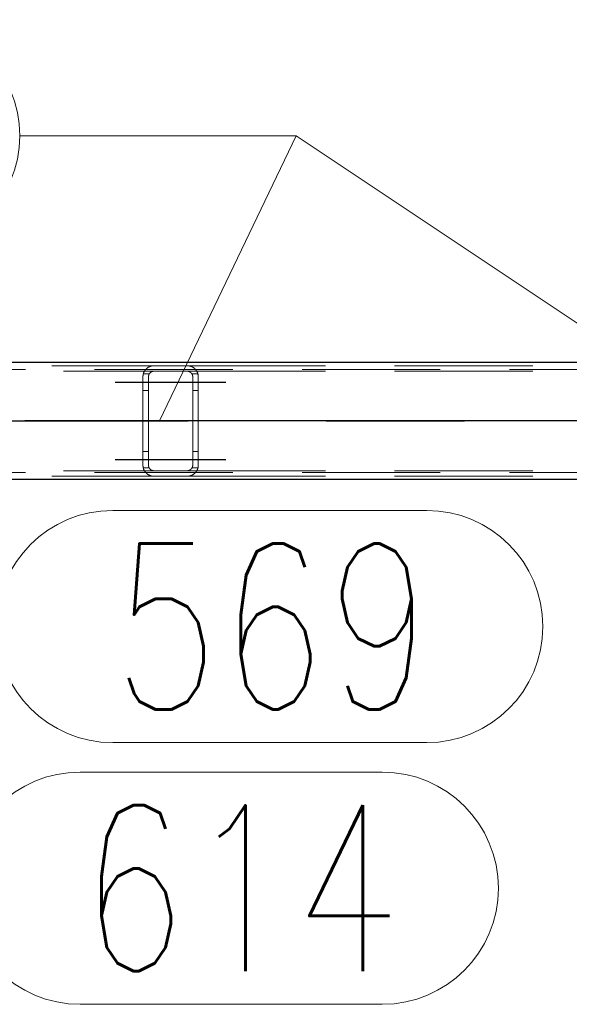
# Model space of a CAD drawing. Header units: millimetres. Extents: x -851 to 2, y 9346 to 10016.
# Tile 310 of 505: x -397 to -387, y 9383 to 9401. Entities that reach past the tile are written whole.
import ezdxf

# ---------------------------------------------------------------- set-up
doc = ezdxf.new("R2010")
doc.units = ezdxf.units.MM
doc.header["$LTSCALE"] = 10
doc.linetypes.add('HIDDEN', pattern=[0.375, 0.25, -0.125])
doc.linetypes.add('MITTE', pattern=[2, 1.25, -0.25, 0.25, -0.25])
for name, color, linetype, lineweight in [('PS_Hidden', 2, 'HIDDEN', 9), ('PS_Pos', 1, 'Continuous', 15), ('PS_Shape', 161, 'Continuous', 30), ('PS_SOLID', 7, 'Continuous', 30)]:
    doc.layers.add(name, color=color, linetype=linetype, lineweight=lineweight)
doc.layers.add('PS_Mid', color=5, linetype='MITTE')
doc.styles.add('simplex', font='simplex.shx', dxfattribs={"width": 0.75})

# ---------------------------------------------------------------- blocks, each defined once
blk = doc.blocks.new('*X976')
at = {"layer": 'PS_Hidden', "color": 2, "linetype": 'HIDDEN'}
for p, q in [((-187.116, 9394.594), (-423.956, 9394.594)), ((-404.141, 9394.664), (-394.792, 9394.664)), ((-403.932, 9394.564), (-394.792, 9394.564)), ((-394.988, 9394.507), (-394.987, 9394.511)), ((-394.987, 9394.511), (-394.985, 9394.516)), ((-394.879, 9394.514), (-394.986, 9394.514)), ((-394.985, 9394.516), (-394.984, 9394.521)), ((-394.984, 9394.521), (-394.983, 9394.525)), ((-394.983, 9394.525), (-394.981, 9394.53)), ((-394.981, 9394.53), (-394.98, 9394.534)), ((-394.98, 9394.534), (-394.978, 9394.538)), ((-394.978, 9394.538), (-394.976, 9394.543)), ((-394.976, 9394.543), (-394.974, 9394.547)), ((-394.974, 9394.547), (-394.972, 9394.551)), ((-394.972, 9394.551), (-394.97, 9394.555)), ((-394.97, 9394.555), (-394.968, 9394.559)), ((-394.968, 9394.559), (-394.966, 9394.563)), ((-394.966, 9394.563), (-394.963, 9394.567)), ((-394.963, 9394.567), (-394.961, 9394.571)), ((-394.961, 9394.571), (-394.958, 9394.575)), ((-394.958, 9394.575), (-394.956, 9394.579)), ((-394.956, 9394.579), (-394.953, 9394.582)), ((-394.953, 9394.582), (-394.95, 9394.586)), ((-394.95, 9394.586), (-394.948, 9394.59)), ((-394.948, 9394.59), (-394.945, 9394.593)), ((-394.945, 9394.593), (-394.942, 9394.596)), ((-394.942, 9394.596), (-394.939, 9394.6)), ((-394.939, 9394.6), (-394.936, 9394.603)), ((-394.936, 9394.603), (-394.933, 9394.606)), ((-394.933, 9394.606), (-394.929, 9394.609)), ((-394.929, 9394.609), (-394.926, 9394.612)), ((-394.926, 9394.612), (-394.923, 9394.615)), ((-394.923, 9394.615), (-394.92, 9394.618)), ((-394.92, 9394.618), (-394.916, 9394.621)), ((-394.916, 9394.621), (-394.913, 9394.623)), ((-394.913, 9394.623), (-394.909, 9394.626)), ((-394.909, 9394.626), (-394.905, 9394.629)), ((-394.905, 9394.629), (-394.901, 9394.631)), ((-394.901, 9394.631), (-394.897, 9394.634)), ((-394.897, 9394.634), (-394.893, 9394.637)), ((-394.893, 9394.637), (-394.888, 9394.639)), ((-394.888, 9394.639), (-394.883, 9394.642)), ((-394.883, 9394.642), (-394.879, 9394.644)), ((-394.881, 9394.509), (-394.882, 9394.507)), ((-394.88, 9394.511), (-394.881, 9394.509)), ((-394.879, 9394.513), (-394.88, 9394.511)), ((-394.879, 9394.644), (-394.874, 9394.646)), ((-394.878, 9394.515), (-394.879, 9394.513)), ((-394.877, 9394.517), (-394.878, 9394.515)), ((-394.875, 9394.519), (-394.877, 9394.517)), ((-394.874, 9394.521), (-394.875, 9394.519)), ((-394.874, 9394.646), (-394.869, 9394.648)), ((-394.873, 9394.523), (-394.874, 9394.521)), ((-394.871, 9394.525), (-394.873, 9394.523)), ((-394.87, 9394.527), (-394.871, 9394.525)), ((-394.868, 9394.529), (-394.87, 9394.527)), ((-394.869, 9394.648), (-394.864, 9394.65)), ((-394.867, 9394.53), (-394.868, 9394.529)), ((-394.865, 9394.532), (-394.867, 9394.53)), ((-394.864, 9394.534), (-394.865, 9394.532)), ((-394.864, 9394.65), (-394.858, 9394.652)), ((-394.862, 9394.535), (-394.864, 9394.534)), ((-394.86, 9394.537), (-394.862, 9394.535)), ((-394.858, 9394.539), (-394.86, 9394.537)), ((-394.858, 9394.652), (-394.853, 9394.654)), ((-394.857, 9394.54), (-394.858, 9394.539)), ((-394.855, 9394.542), (-394.857, 9394.54)), ((-394.853, 9394.543), (-394.855, 9394.542)), ((-394.853, 9394.654), (-394.847, 9394.656)), ((-394.851, 9394.545), (-394.853, 9394.543)), ((-394.849, 9394.546), (-394.851, 9394.545)), ((-394.847, 9394.548), (-394.849, 9394.546)), ((-394.847, 9394.656), (-394.842, 9394.657)), ((-394.844, 9394.549), (-394.847, 9394.548)), ((-394.842, 9394.55), (-394.844, 9394.549)), ((-394.842, 9394.657), (-394.835, 9394.659)), ((-394.84, 9394.552), (-394.842, 9394.55)), ((-394.837, 9394.553), (-394.84, 9394.552)), ((-394.835, 9394.554), (-394.837, 9394.553)), ((-394.835, 9394.659), (-394.829, 9394.66)), ((-394.832, 9394.555), (-394.835, 9394.554)), ((-394.829, 9394.557), (-394.832, 9394.555)), ((-394.829, 9394.66), (-394.822, 9394.661)), ((-394.827, 9394.558), (-394.829, 9394.557)), ((-394.824, 9394.559), (-394.827, 9394.558)), ((-394.821, 9394.559), (-394.824, 9394.559)), ((-394.822, 9394.661), (-394.815, 9394.662)), ((-394.818, 9394.56), (-394.821, 9394.559)), ((-394.815, 9394.561), (-394.818, 9394.56)), ((-394.815, 9394.662), (-394.807, 9394.663)), ((-394.812, 9394.562), (-394.815, 9394.561)), ((-394.809, 9394.562), (-394.812, 9394.562)), ((-394.806, 9394.563), (-394.809, 9394.562)), ((-394.807, 9394.663), (-394.8, 9394.663)), ((-394.802, 9394.563), (-394.806, 9394.563)), ((-394.799, 9394.563), (-394.802, 9394.563)), ((-394.8, 9394.663), (-394.792, 9394.664)), ((-394.796, 9394.564), (-394.799, 9394.563)), ((-394.792, 9394.564), (-394.796, 9394.564)), ((-394.792, 9394.664), (-394.192, 9394.664)), ((-394.192, 9394.564), (-394.792, 9394.564)), ((-394.192, 9394.664), (-394.185, 9394.663)), ((-394.192, 9394.664), (-384.792, 9394.664)), ((-394.189, 9394.564), (-394.192, 9394.564)), ((-394.192, 9394.564), (-394.192, 9394.564)), ((-394.192, 9394.564), (-384.792, 9394.564)), ((-394.186, 9394.563), (-394.189, 9394.564)), ((-394.183, 9394.563), (-394.186, 9394.563)), ((-394.185, 9394.663), (-394.178, 9394.663)), ((-394.179, 9394.563), (-394.183, 9394.563)), ((-394.176, 9394.562), (-394.179, 9394.563)), ((-394.178, 9394.663), (-394.171, 9394.662)), ((-394.173, 9394.562), (-394.176, 9394.562)), ((-394.169, 9394.561), (-394.173, 9394.562)), ((-394.171, 9394.662), (-394.164, 9394.661)), ((-394.166, 9394.56), (-394.169, 9394.561)), ((-394.163, 9394.559), (-394.166, 9394.56)), ((-394.164, 9394.661), (-394.157, 9394.66)), ((-394.16, 9394.558), (-394.163, 9394.559)), ((-394.157, 9394.557), (-394.16, 9394.558)), ((-394.157, 9394.66), (-394.15, 9394.659)), ((-394.155, 9394.556), (-394.157, 9394.557)), ((-394.152, 9394.555), (-394.155, 9394.556)), ((-394.149, 9394.554), (-394.152, 9394.555)), ((-394.15, 9394.659), (-394.143, 9394.657)), ((-394.147, 9394.553), (-394.149, 9394.554)), ((-394.144, 9394.551), (-394.147, 9394.553)), ((-394.142, 9394.55), (-394.144, 9394.551)), ((-394.143, 9394.657), (-394.137, 9394.656)), ((-394.139, 9394.548), (-394.142, 9394.55)), ((-394.137, 9394.547), (-394.139, 9394.548)), ((-394.137, 9394.656), (-394.131, 9394.654)), ((-394.135, 9394.545), (-394.137, 9394.547)), ((-394.133, 9394.544), (-394.135, 9394.545)), ((-394.131, 9394.542), (-394.133, 9394.544)), ((-394.131, 9394.654), (-394.126, 9394.652)), ((-394.129, 9394.54), (-394.131, 9394.542)), ((-394.127, 9394.539), (-394.129, 9394.54)), ((-394.125, 9394.537), (-394.127, 9394.539)), ((-394.126, 9394.652), (-394.121, 9394.65)), ((-394.123, 9394.536), (-394.125, 9394.537)), ((-394.121, 9394.534), (-394.123, 9394.536)), ((-394.121, 9394.65), (-394.116, 9394.648)), ((-394.12, 9394.532), (-394.121, 9394.534)), ((-394.118, 9394.531), (-394.12, 9394.532)), ((-394.117, 9394.529), (-394.118, 9394.531)), ((-394.115, 9394.527), (-394.117, 9394.529)), ((-394.116, 9394.648), (-394.111, 9394.646)), ((-394.114, 9394.525), (-394.115, 9394.527)), ((-394.112, 9394.524), (-394.114, 9394.525)), ((-394.111, 9394.522), (-394.112, 9394.524)), ((-394.111, 9394.646), (-394.106, 9394.644)), ((-394.11, 9394.52), (-394.111, 9394.522)), ((-394.108, 9394.518), (-394.11, 9394.52)), ((-394.107, 9394.516), (-394.108, 9394.518)), ((-394.106, 9394.514), (-394.107, 9394.516)), ((-394.106, 9394.644), (-394.101, 9394.641)), ((-394.105, 9394.512), (-394.106, 9394.514)), ((-393.999, 9394.514), (-394.106, 9394.514)), ((-394.104, 9394.51), (-394.105, 9394.512)), ((-394.103, 9394.508), (-394.104, 9394.51)), ((-394.101, 9394.641), (-394.096, 9394.639)), ((-394.096, 9394.639), (-394.092, 9394.636)), ((-394.092, 9394.636), (-394.087, 9394.634)), ((-394.087, 9394.634), (-394.083, 9394.631)), ((-394.083, 9394.631), (-394.079, 9394.628)), ((-394.079, 9394.628), (-394.075, 9394.625)), ((-394.075, 9394.625), (-394.071, 9394.622)), ((-394.071, 9394.622), (-394.067, 9394.619)), ((-394.067, 9394.619), (-394.063, 9394.616)), ((-394.063, 9394.616), (-394.06, 9394.613)), ((-394.06, 9394.613), (-394.056, 9394.61)), ((-394.056, 9394.61), (-394.053, 9394.607)), ((-394.053, 9394.607), (-394.05, 9394.604)), ((-394.05, 9394.604), (-394.047, 9394.601)), ((-394.047, 9394.601), (-394.044, 9394.598)), ((-394.044, 9394.598), (-394.041, 9394.595)), ((-394.041, 9394.595), (-394.038, 9394.591)), ((-394.038, 9394.591), (-394.036, 9394.588)), ((-394.036, 9394.588), (-394.033, 9394.584)), ((-394.033, 9394.584), (-394.03, 9394.581)), ((-394.03, 9394.581), (-394.028, 9394.577)), ((-394.028, 9394.577), (-394.025, 9394.573)), ((-394.025, 9394.573), (-394.023, 9394.569)), ((-394.023, 9394.569), (-394.02, 9394.566)), ((-394.02, 9394.566), (-394.018, 9394.562)), ((-394.018, 9394.562), (-394.016, 9394.558)), ((-394.016, 9394.558), (-394.014, 9394.554)), ((-394.014, 9394.554), (-394.012, 9394.549)), ((-394.012, 9394.549), (-394.01, 9394.545)), ((-394.01, 9394.545), (-394.008, 9394.541)), ((-394.008, 9394.541), (-394.006, 9394.537)), ((-394.006, 9394.537), (-394.005, 9394.532)), ((-394.005, 9394.532), (-394.003, 9394.528)), ((-394.003, 9394.528), (-394.002, 9394.524)), ((-394.002, 9394.524), (-394, 9394.519)), ((-394, 9394.519), (-393.999, 9394.515)), ((-393.999, 9394.515), (-393.998, 9394.51)), ((-393.998, 9394.51), (-393.997, 9394.505)), ((-394.992, 9394.478), (-394.991, 9394.483)), ((-394.992, 9394.473), (-394.992, 9394.478)), ((-394.992, 9394.468), (-394.992, 9394.473)), ((-394.992, 9394.464), (-394.992, 9394.468)), ((-394.992, 9392.864), (-394.992, 9394.464)), ((-394.991, 9394.488), (-394.99, 9394.493)), ((-394.991, 9394.483), (-394.991, 9394.488)), ((-394.99, 9394.493), (-394.989, 9394.497)), ((-394.989, 9394.502), (-394.988, 9394.507)), ((-394.989, 9394.497), (-394.989, 9394.502)), ((-394.891, 9394.477), (-394.892, 9394.475)), ((-394.892, 9394.475), (-394.892, 9394.472)), ((-394.892, 9394.472), (-394.892, 9394.47)), ((-394.892, 9394.47), (-394.892, 9394.468)), ((-394.892, 9394.468), (-394.892, 9394.466)), ((-394.892, 9394.466), (-394.892, 9394.464)), ((-394.892, 9394.464), (-394.892, 9394.464)), ((-394.892, 9394.464), (-394.892, 9392.864)), ((-394.89, 9394.484), (-394.891, 9394.481)), ((-394.891, 9394.481), (-394.891, 9394.479)), ((-394.891, 9394.479), (-394.891, 9394.477)), ((-394.889, 9394.488), (-394.89, 9394.486)), ((-394.89, 9394.486), (-394.89, 9394.484)), ((-394.888, 9394.492), (-394.889, 9394.49)), ((-394.889, 9394.49), (-394.889, 9394.488)), ((-394.887, 9394.495), (-394.888, 9394.492)), ((-394.886, 9394.499), (-394.887, 9394.497)), ((-394.887, 9394.497), (-394.887, 9394.495)), ((-394.885, 9394.501), (-394.886, 9394.499)), ((-394.884, 9394.503), (-394.885, 9394.501)), ((-394.883, 9394.505), (-394.884, 9394.503)), ((-394.882, 9394.507), (-394.883, 9394.505)), ((-394.102, 9394.506), (-394.103, 9394.508)), ((-394.101, 9394.504), (-394.102, 9394.506)), ((-394.1, 9394.502), (-394.101, 9394.504)), ((-394.099, 9394.5), (-394.1, 9394.502)), ((-394.098, 9394.498), (-394.099, 9394.5)), ((-394.098, 9394.496), (-394.098, 9394.498)), ((-394.097, 9394.493), (-394.098, 9394.496)), ((-394.096, 9394.491), (-394.097, 9394.493)), ((-394.096, 9394.489), (-394.096, 9394.491)), ((-394.095, 9394.487), (-394.096, 9394.489)), ((-394.095, 9394.485), (-394.095, 9394.487)), ((-394.094, 9394.483), (-394.095, 9394.485)), ((-394.094, 9394.481), (-394.094, 9394.483)), ((-394.094, 9394.478), (-394.094, 9394.481)), ((-394.093, 9394.476), (-394.094, 9394.478)), ((-394.093, 9394.474), (-394.093, 9394.476)), ((-394.093, 9394.472), (-394.093, 9394.474)), ((-394.093, 9394.47), (-394.093, 9394.472)), ((-394.092, 9394.468), (-394.093, 9394.47)), ((-394.092, 9394.466), (-394.092, 9394.468)), ((-394.092, 9394.464), (-394.092, 9394.466)), ((-394.092, 9392.864), (-394.092, 9394.464)), ((-393.997, 9394.505), (-393.996, 9394.501)), ((-393.996, 9394.501), (-393.995, 9394.496)), ((-393.995, 9394.496), (-393.994, 9394.492)), ((-393.994, 9394.492), (-393.994, 9394.487)), ((-393.994, 9394.487), (-393.993, 9394.482)), ((-393.993, 9394.482), (-393.993, 9394.478)), ((-393.993, 9394.478), (-393.993, 9394.473)), ((-393.993, 9394.473), (-393.992, 9394.468)), ((-393.992, 9394.468), (-393.992, 9394.464)), ((-393.992, 9394.464), (-393.992, 9392.864)), ((-394.892, 9394.214), (-394.992, 9394.214)), ((-393.992, 9394.214), (-394.092, 9394.214)), ((-394.892, 9393.114), (-394.992, 9393.114)), ((-393.992, 9393.114), (-394.092, 9393.114)), ((-187.116, 9392.734), (-423.956, 9392.734)), ((-403.932, 9392.764), (-394.792, 9392.764)), ((-394.992, 9392.859), (-394.992, 9392.864)), ((-394.992, 9392.854), (-394.992, 9392.859)), ((-394.992, 9392.849), (-394.992, 9392.854)), ((-394.991, 9392.844), (-394.992, 9392.849)), ((-394.991, 9392.839), (-394.991, 9392.844)), ((-394.99, 9392.835), (-394.991, 9392.839)), ((-394.989, 9392.83), (-394.99, 9392.835)), ((-394.989, 9392.825), (-394.989, 9392.83)), ((-394.988, 9392.82), (-394.989, 9392.825)), ((-394.987, 9392.816), (-394.988, 9392.82)), ((-394.985, 9392.811), (-394.987, 9392.816)), ((-394.879, 9392.814), (-394.986, 9392.814)), ((-394.984, 9392.807), (-394.985, 9392.811)), ((-394.983, 9392.802), (-394.984, 9392.807)), ((-394.981, 9392.798), (-394.983, 9392.802)), ((-394.98, 9392.793), (-394.981, 9392.798)), ((-394.978, 9392.789), (-394.98, 9392.793)), ((-394.976, 9392.784), (-394.978, 9392.789)), ((-394.974, 9392.78), (-394.976, 9392.784)), ((-394.972, 9392.776), (-394.974, 9392.78)), ((-394.97, 9392.772), (-394.972, 9392.776)), ((-394.968, 9392.768), (-394.97, 9392.772)), ((-394.966, 9392.764), (-394.968, 9392.768)), ((-394.963, 9392.76), (-394.966, 9392.764)), ((-394.961, 9392.756), (-394.963, 9392.76)), ((-394.958, 9392.752), (-394.961, 9392.756)), ((-394.956, 9392.748), (-394.958, 9392.752)), ((-394.953, 9392.745), (-394.956, 9392.748)), ((-394.95, 9392.741), (-394.953, 9392.745)), ((-394.948, 9392.738), (-394.95, 9392.741)), ((-394.945, 9392.734), (-394.948, 9392.738)), ((-394.942, 9392.731), (-394.945, 9392.734)), ((-394.939, 9392.727), (-394.942, 9392.731)), ((-394.892, 9392.864), (-394.892, 9392.861)), ((-394.892, 9392.861), (-394.892, 9392.859)), ((-394.892, 9392.859), (-394.892, 9392.857)), ((-394.892, 9392.857), (-394.892, 9392.855)), ((-394.892, 9392.855), (-394.892, 9392.852)), ((-394.892, 9392.852), (-394.891, 9392.85)), ((-394.891, 9392.85), (-394.891, 9392.848)), ((-394.891, 9392.848), (-394.891, 9392.846)), ((-394.891, 9392.846), (-394.89, 9392.844)), ((-394.89, 9392.844), (-394.89, 9392.841)), ((-394.89, 9392.841), (-394.889, 9392.839)), ((-394.889, 9392.839), (-394.889, 9392.837)), ((-394.889, 9392.837), (-394.888, 9392.835)), ((-394.888, 9392.835), (-394.887, 9392.833)), ((-394.887, 9392.833), (-394.887, 9392.83)), ((-394.887, 9392.83), (-394.886, 9392.828)), ((-394.886, 9392.828), (-394.885, 9392.826)), ((-394.885, 9392.826), (-394.884, 9392.824)), ((-394.884, 9392.824), (-394.883, 9392.822)), ((-394.883, 9392.822), (-394.882, 9392.82)), ((-394.882, 9392.82), (-394.881, 9392.818)), ((-394.881, 9392.818), (-394.88, 9392.816)), ((-394.88, 9392.816), (-394.879, 9392.814)), ((-394.879, 9392.814), (-394.878, 9392.812)), ((-394.878, 9392.812), (-394.877, 9392.81)), ((-394.877, 9392.81), (-394.875, 9392.808)), ((-394.875, 9392.808), (-394.874, 9392.806)), ((-394.874, 9392.806), (-394.873, 9392.804)), ((-394.873, 9392.804), (-394.871, 9392.802)), ((-394.871, 9392.802), (-394.87, 9392.8)), ((-394.87, 9392.8), (-394.868, 9392.799)), ((-394.868, 9392.799), (-394.867, 9392.797)), ((-394.867, 9392.797), (-394.865, 9392.795)), ((-394.865, 9392.795), (-394.864, 9392.793)), ((-394.864, 9392.793), (-394.862, 9392.792)), ((-394.862, 9392.792), (-394.86, 9392.79)), ((-394.86, 9392.79), (-394.858, 9392.789)), ((-394.858, 9392.789), (-394.857, 9392.787)), ((-394.857, 9392.787), (-394.855, 9392.785)), ((-394.855, 9392.785), (-394.853, 9392.784)), ((-394.853, 9392.784), (-394.851, 9392.782)), ((-394.851, 9392.782), (-394.849, 9392.781)), ((-394.849, 9392.781), (-394.847, 9392.78)), ((-394.847, 9392.78), (-394.844, 9392.778)), ((-394.844, 9392.778), (-394.842, 9392.777)), ((-394.842, 9392.777), (-394.84, 9392.775)), ((-394.84, 9392.775), (-394.837, 9392.774)), ((-394.837, 9392.774), (-394.835, 9392.773)), ((-394.835, 9392.773), (-394.832, 9392.772)), ((-394.832, 9392.772), (-394.829, 9392.771)), ((-394.829, 9392.771), (-394.827, 9392.77)), ((-394.827, 9392.77), (-394.824, 9392.769)), ((-394.824, 9392.769), (-394.821, 9392.768)), ((-394.821, 9392.768), (-394.818, 9392.767)), ((-394.818, 9392.767), (-394.815, 9392.766)), ((-394.815, 9392.766), (-394.812, 9392.765)), ((-394.812, 9392.765), (-394.809, 9392.765)), ((-394.809, 9392.765), (-394.806, 9392.764)), ((-394.806, 9392.764), (-394.802, 9392.764)), ((-394.802, 9392.764), (-394.799, 9392.764)), ((-394.799, 9392.764), (-394.796, 9392.764)), ((-394.796, 9392.764), (-394.792, 9392.764)), ((-394.792, 9392.764), (-394.192, 9392.764)), ((-394.792, 9392.764), (-394.792, 9392.764)), ((-394.192, 9392.764), (-394.189, 9392.764)), ((-394.192, 9392.764), (-384.792, 9392.764)), ((-394.189, 9392.764), (-394.186, 9392.764)), ((-394.186, 9392.764), (-394.183, 9392.764)), ((-394.183, 9392.764), (-394.179, 9392.764)), ((-394.179, 9392.764), (-394.176, 9392.765)), ((-394.176, 9392.765), (-394.173, 9392.766)), ((-394.173, 9392.766), (-394.169, 9392.766)), ((-394.169, 9392.766), (-394.166, 9392.767)), ((-394.166, 9392.767), (-394.163, 9392.768)), ((-394.163, 9392.768), (-394.16, 9392.769)), ((-394.16, 9392.769), (-394.157, 9392.77)), ((-394.157, 9392.77), (-394.155, 9392.771)), ((-394.155, 9392.771), (-394.152, 9392.772)), ((-394.152, 9392.772), (-394.149, 9392.773)), ((-394.149, 9392.773), (-394.147, 9392.775)), ((-394.147, 9392.775), (-394.144, 9392.776)), ((-394.144, 9392.776), (-394.142, 9392.777)), ((-394.142, 9392.777), (-394.139, 9392.779)), ((-394.139, 9392.779), (-394.137, 9392.78)), ((-394.137, 9392.78), (-394.135, 9392.782)), ((-394.135, 9392.782), (-394.133, 9392.783)), ((-394.133, 9392.783), (-394.131, 9392.785)), ((-394.131, 9392.785), (-394.129, 9392.787)), ((-394.129, 9392.787), (-394.127, 9392.788)), ((-394.127, 9392.788), (-394.125, 9392.79)), ((-394.125, 9392.79), (-394.123, 9392.792)), ((-394.123, 9392.792), (-394.121, 9392.793)), ((-394.121, 9392.793), (-394.12, 9392.795)), ((-394.12, 9392.795), (-394.118, 9392.797)), ((-394.118, 9392.797), (-394.117, 9392.798)), ((-394.117, 9392.798), (-394.115, 9392.8)), ((-394.115, 9392.8), (-394.114, 9392.802)), ((-394.114, 9392.802), (-394.112, 9392.804)), ((-394.112, 9392.804), (-394.111, 9392.805)), ((-394.111, 9392.805), (-394.11, 9392.807)), ((-394.11, 9392.807), (-394.108, 9392.809)), ((-394.108, 9392.809), (-394.107, 9392.811)), ((-394.107, 9392.811), (-394.106, 9392.813)), ((-394.106, 9392.813), (-394.105, 9392.815)), ((-393.999, 9392.814), (-394.106, 9392.814)), ((-394.105, 9392.815), (-394.104, 9392.817)), ((-394.104, 9392.817), (-394.103, 9392.819)), ((-394.103, 9392.819), (-394.102, 9392.821)), ((-394.102, 9392.821), (-394.101, 9392.823)), ((-394.101, 9392.823), (-394.1, 9392.825)), ((-394.1, 9392.825), (-394.099, 9392.827)), ((-394.099, 9392.827), (-394.098, 9392.829)), ((-394.098, 9392.832), (-394.097, 9392.834)), ((-394.098, 9392.829), (-394.098, 9392.832)), ((-394.097, 9392.834), (-394.096, 9392.836)), ((-394.096, 9392.838), (-394.095, 9392.84)), ((-394.096, 9392.836), (-394.096, 9392.838)), ((-394.095, 9392.842), (-394.094, 9392.844)), ((-394.095, 9392.84), (-394.095, 9392.842)), ((-394.094, 9392.849), (-394.093, 9392.851)), ((-394.094, 9392.847), (-394.094, 9392.849)), ((-394.094, 9392.844), (-394.094, 9392.847)), ((-394.093, 9392.857), (-394.092, 9392.859)), ((-394.093, 9392.855), (-394.093, 9392.857)), ((-394.093, 9392.853), (-394.093, 9392.855)), ((-394.093, 9392.851), (-394.093, 9392.853)), ((-394.092, 9392.861), (-394.092, 9392.864)), ((-394.092, 9392.859), (-394.092, 9392.861)), ((-394.044, 9392.729), (-394.047, 9392.726)), ((-394.041, 9392.733), (-394.044, 9392.729)), ((-394.038, 9392.736), (-394.041, 9392.733)), ((-394.036, 9392.739), (-394.038, 9392.736)), ((-394.033, 9392.743), (-394.036, 9392.739)), ((-394.03, 9392.747), (-394.033, 9392.743)), ((-394.028, 9392.75), (-394.03, 9392.747)), ((-394.025, 9392.754), (-394.028, 9392.75)), ((-394.023, 9392.758), (-394.025, 9392.754)), ((-394.02, 9392.762), (-394.023, 9392.758)), ((-394.018, 9392.766), (-394.02, 9392.762)), ((-394.016, 9392.77), (-394.018, 9392.766)), ((-394.014, 9392.774), (-394.016, 9392.77)), ((-394.012, 9392.778), (-394.014, 9392.774)), ((-394.01, 9392.782), (-394.012, 9392.778)), ((-394.008, 9392.786), (-394.01, 9392.782)), ((-394.006, 9392.79), (-394.008, 9392.786)), ((-394.005, 9392.795), (-394.006, 9392.79)), ((-394.003, 9392.799), (-394.005, 9392.795)), ((-394.002, 9392.804), (-394.003, 9392.799)), ((-394, 9392.808), (-394.002, 9392.804)), ((-393.999, 9392.813), (-394, 9392.808)), ((-393.998, 9392.817), (-393.999, 9392.813)), ((-393.997, 9392.822), (-393.998, 9392.817)), ((-393.996, 9392.826), (-393.997, 9392.822)), ((-393.995, 9392.831), (-393.996, 9392.826)), ((-393.994, 9392.836), (-393.995, 9392.831)), ((-393.993, 9392.845), (-393.994, 9392.84)), ((-393.994, 9392.84), (-393.994, 9392.836)), ((-393.992, 9392.859), (-393.993, 9392.854)), ((-393.993, 9392.854), (-393.993, 9392.85)), ((-393.993, 9392.85), (-393.993, 9392.845)), ((-393.992, 9392.864), (-393.992, 9392.859)), ((-404.141, 9392.664), (-394.792, 9392.664)), ((-394.936, 9392.724), (-394.939, 9392.727)), ((-394.933, 9392.721), (-394.936, 9392.724)), ((-394.929, 9392.718), (-394.933, 9392.721)), ((-394.926, 9392.715), (-394.929, 9392.718)), ((-394.923, 9392.712), (-394.926, 9392.715)), ((-394.92, 9392.709), (-394.923, 9392.712)), ((-394.916, 9392.706), (-394.92, 9392.709)), ((-394.913, 9392.704), (-394.916, 9392.706)), ((-394.909, 9392.701), (-394.913, 9392.704)), ((-394.905, 9392.698), (-394.909, 9392.701)), ((-394.901, 9392.696), (-394.905, 9392.698)), ((-394.897, 9392.693), (-394.901, 9392.696)), ((-394.893, 9392.691), (-394.897, 9392.693)), ((-394.888, 9392.688), (-394.893, 9392.691)), ((-394.883, 9392.686), (-394.888, 9392.688)), ((-394.879, 9392.683), (-394.883, 9392.686)), ((-394.874, 9392.681), (-394.879, 9392.683)), ((-394.869, 9392.679), (-394.874, 9392.681)), ((-394.864, 9392.677), (-394.869, 9392.679)), ((-394.858, 9392.675), (-394.864, 9392.677)), ((-394.853, 9392.673), (-394.858, 9392.675)), ((-394.847, 9392.671), (-394.853, 9392.673)), ((-394.842, 9392.67), (-394.847, 9392.671)), ((-394.835, 9392.668), (-394.842, 9392.67)), ((-394.829, 9392.667), (-394.835, 9392.668)), ((-394.822, 9392.666), (-394.829, 9392.667)), ((-394.815, 9392.665), (-394.822, 9392.666)), ((-394.807, 9392.664), (-394.815, 9392.665)), ((-394.8, 9392.664), (-394.807, 9392.664)), ((-394.792, 9392.664), (-394.8, 9392.664)), ((-394.192, 9392.664), (-394.792, 9392.664)), ((-394.185, 9392.664), (-394.192, 9392.664)), ((-394.192, 9392.664), (-394.192, 9392.664)), ((-394.192, 9392.664), (-384.792, 9392.664)), ((-394.178, 9392.664), (-394.185, 9392.664)), ((-394.171, 9392.665), (-394.178, 9392.664)), ((-394.164, 9392.666), (-394.171, 9392.665)), ((-394.157, 9392.667), (-394.164, 9392.666)), ((-394.15, 9392.668), (-394.157, 9392.667)), ((-394.143, 9392.67), (-394.15, 9392.668)), ((-394.137, 9392.671), (-394.143, 9392.67)), ((-394.131, 9392.673), (-394.137, 9392.671)), ((-394.126, 9392.675), (-394.131, 9392.673)), ((-394.121, 9392.677), (-394.126, 9392.675)), ((-394.116, 9392.679), (-394.121, 9392.677)), ((-394.111, 9392.681), (-394.116, 9392.679)), ((-394.106, 9392.683), (-394.111, 9392.681)), ((-394.101, 9392.686), (-394.106, 9392.683)), ((-394.096, 9392.688), (-394.101, 9392.686)), ((-394.092, 9392.691), (-394.096, 9392.688)), ((-394.087, 9392.694), (-394.092, 9392.691)), ((-394.083, 9392.696), (-394.087, 9392.694)), ((-394.079, 9392.699), (-394.083, 9392.696)), ((-394.075, 9392.702), (-394.079, 9392.699)), ((-394.071, 9392.705), (-394.075, 9392.702)), ((-394.067, 9392.708), (-394.071, 9392.705)), ((-394.063, 9392.711), (-394.067, 9392.708)), ((-394.06, 9392.714), (-394.063, 9392.711)), ((-394.056, 9392.717), (-394.06, 9392.714)), ((-394.053, 9392.72), (-394.056, 9392.717)), ((-394.05, 9392.723), (-394.053, 9392.72)), ((-394.047, 9392.726), (-394.05, 9392.723))]:
    blk.add_line(p, q, dxfattribs=at)
at = {"layer": 'PS_Mid', "color": 5, "linetype": 'MITTE'}
for p, q in [((-395.492, 9394.364), (-394.392, 9394.364)), ((-395.492, 9394.364), (-394.392, 9394.364)), ((-394.592, 9394.364), (-393.492, 9394.364)), ((-394.592, 9394.364), (-393.492, 9394.364)), ((-184.627, 9393.664), (-426.445, 9393.664)), ((-406.677, 9393.664), (-342.308, 9393.664)), ((-394.492, 9393.664), (-394.492, 9393.664)), ((-395.492, 9392.964), (-394.392, 9392.964)), ((-395.492, 9392.964), (-394.392, 9392.964)), ((-394.592, 9392.964), (-393.492, 9392.964)), ((-394.592, 9392.964), (-393.492, 9392.964))]:
    blk.add_line(p, q, dxfattribs=at)
at = {"layer": 'PS_SOLID', "color": 7, "linetype": 'Continuous'}
for p, q in [((-187.116, 9394.724), (-423.956, 9394.724)), ((-187.116, 9392.604), (-423.956, 9392.604))]:
    blk.add_line(p, q, dxfattribs=at)
blk = doc.blocks.new('*X1001')
at = {"color": 1}
for p, q in [((-404.492, 9393.664), (-402.639, 9389.946)), ((-395.539, 9392.046), (-389.861, 9392.046)), ((-402.639, 9389.946), (-397.639, 9389.946)), ((-395.539, 9387.846), (-389.861, 9387.846))]:
    blk.add_line(p, q, dxfattribs=at)
for centre, start, end in [((-395.539, 9389.946), 90, 270), ((-389.861, 9389.946), 270, 90)]:
    blk.add_arc(centre, 2.1, start, end, dxfattribs=at)
at = {"color": 30, "style": 'simplex', "width": 0.75}
blk.add_text('569', height=3, dxfattribs=at).set_placement((-395.539, 9388.446))
blk = doc.blocks.new('*X1002')
at = {"color": 1}
for p, q in [((-404.492, 9392.456), (-403.229, 9385.213)), ((-396.129, 9387.313), (-390.665, 9387.313)), ((-403.229, 9385.213), (-398.229, 9385.213)), ((-396.129, 9383.113), (-390.665, 9383.113))]:
    blk.add_line(p, q, dxfattribs=at)
for centre, start, end in [((-396.129, 9385.213), 90, 270), ((-390.665, 9385.213), 270, 90)]:
    blk.add_arc(centre, 2.1, start, end, dxfattribs=at)
at = {"color": 30, "style": 'simplex', "width": 0.75}
blk.add_text('614', height=3, dxfattribs=at).set_placement((-396.129, 9383.713))
blk = doc.blocks.new('*X1498')
at = {"color": 1}
for p, q in [((-405.107, 9400.922), (-399.321, 9400.922)), ((-397.221, 9398.822), (-392.221, 9398.822)), ((-394.693, 9393.664), (-392.221, 9398.822)), ((-405.107, 9396.722), (-399.321, 9396.722))]:
    blk.add_line(p, q, dxfattribs=at)
for centre, start, end in [((-405.107, 9398.822), 90, 270), ((-399.321, 9398.822), 270, 90)]:
    blk.add_arc(centre, 2.1, start, end, dxfattribs=at)
at = {"color": 30, "style": 'simplex', "width": 0.75}
blk.add_text('590', height=3, dxfattribs=at).set_placement((-405.107, 9397.322))
blk = doc.blocks.new('*X1499')
at = {"color": 1}
for p in [(-397.221, 9398.822), (-384.492, 9393.664)]:
    blk.add_line(p, (-392.221, 9398.822), dxfattribs=at)

msp = doc.modelspace()

# ---------------------------------------------------------------- block references
at = {"layer": 'PS_Pos'}
for name in ['*X1498', '*X1499', '*X1001', '*X1002']:
    msp.add_blockref(name, (0, 0), dxfattribs=at)
at = {"layer": 'PS_Shape', "color": 31}
msp.add_blockref('*X976', (0, 0), dxfattribs=at)

doc.saveas('drawing.dxf')
